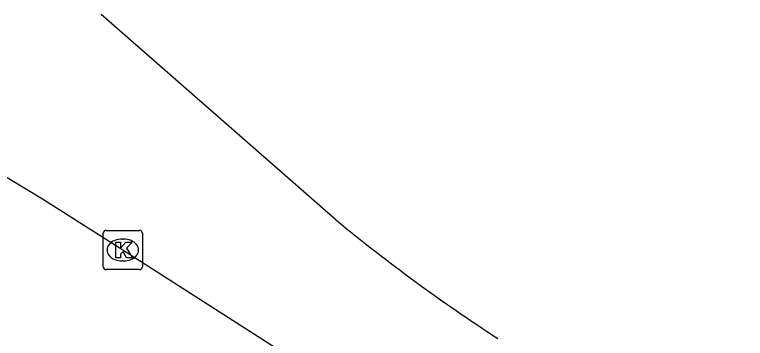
# Model space of a CAD drawing. Extents: x 160664 to 161506, y 382245 to 383288.
# Drawn here: x 161115.64 to 161134.26, y 383242.59 to 383250.85 of the extents above; entities that cross this region are included whole.
import ezdxf

# ---------------------------------------------------------------- set-up
doc = ezdxf.new("R2010")
doc.units = 0
doc.layers.add('IMGEO_Kolk', color=7, linetype='Continuous')
doc.layers.add('IMGEO_Rijbaan_lokaal_gesloten', color=7, linetype='Continuous')

msp = doc.modelspace()

# ---------------------------------------------------------------- linework, layer by layer
at = {"layer": 'IMGEO_Kolk'}
for p, q in [((161117.975, 383245.344), (161118.827, 383245.344)), ((161117.9, 383244.418), (161117.9, 383245.27)), ((161118.901, 383245.27), (161118.901, 383244.418)), ((161118.388, 383245.124), (161118.413, 383245.124)), ((161118.411, 383244.564), (161118.386, 383244.564)), ((161118.827, 383244.344), (161117.975, 383244.344))]:
    msp.add_line(p, q, dxfattribs=at)
for points in [[(161117.975, 383245.344), (161118.827, 383245.344)], [(161117.9, 383244.418), (161117.9, 383245.27)], [(161118.901, 383245.27), (161118.901, 383244.418)], [(161118.221, 383245.044), (161118.344, 383245.044), (161118.344, 383244.893), (161118.474, 383245.044), (161118.638, 383245.044), (161118.492, 383244.893), (161118.645, 383244.644), (161118.493, 383244.644), (161118.408, 383244.808), (161118.344, 383244.741), (161118.344, 383244.644), (161118.221, 383244.644), (161118.221, 383245.044)], [(161118.827, 383244.344), (161117.975, 383244.344)]]:
    msp.add_lwpolyline(points, dxfattribs=at)
for centre, start, end in [((161117.977, 383245.268), 91.552, 178.448), ((161117.977, 383245.268), 91.552, 178.448), ((161118.825, 383245.268), 1.552, 88.448), ((161118.825, 383245.268), 1.552, 88.448), ((161117.977, 383244.42), 181.552, 268.448), ((161117.977, 383244.42), 181.552, 268.448), ((161118.825, 383244.42), 271.552, 358.448), ((161118.825, 383244.42), 271.552, 358.448)]:
    msp.add_arc(centre, 0.0765, start, end, dxfattribs=at)
for centre, major_axis, ratio, start_param, end_param in [((161118.387, 383244.844), (-0.387, 0.002), 0.722429, 4.712389, 7.853982), ((161118.412, 383244.844), (-0.39, 0.002), 0.717154, 1.570796, 4.712389)]:
    msp.add_ellipse(centre, major_axis=major_axis, ratio=ratio, start_param=start_param, end_param=end_param, dxfattribs=at)
at = {"layer": 'IMGEO_Rijbaan_lokaal_gesloten'}
for points in [[(161123.828, 383245.613), (161117.848, 383250.848)], [(161113.854, 383247.653), (161116.357, 383246.147), (161118.398, 383244.845), (161136.489, 383233.25), (161141.411, 383230.116)]]:
    msp.add_lwpolyline(points, dxfattribs=at)
msp.add_arc((161152.229, 383280.025), 44.619, 230.4666, 237.0353, dxfattribs=at)

doc.saveas('drawing.dxf')
